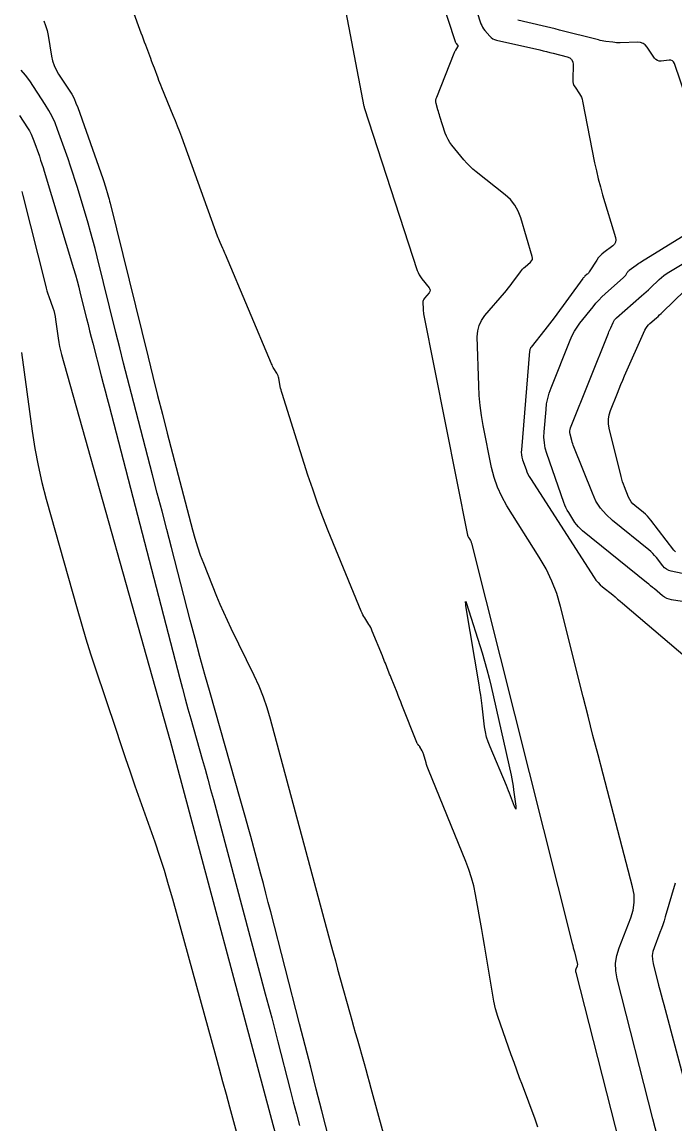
# Model space of a CAD drawing. Extents: x 1768942 to 1774819, y 723037 to 732099.
# Drawn here: x 1770680.6 to 1770754, y 726115 to 726239 of the extents above; entities that cross this region are included whole.
import ezdxf

# ---------------------------------------------------------------- set-up
doc = ezdxf.new("R2010")
doc.units = 0
doc.layers.add('R_Contours', color=7, linetype='Continuous')

msp = doc.modelspace()

# ---------------------------------------------------------------- linework, layer by layer
at = {"layer": 'R_Contours'}
for points in [[(1770721.62, 726271.5), (1770732.22, 726238.82), (1770732.3, 726238.62), (1770732.4, 726238.43), (1770732.51, 726238.24), (1770732.65, 726238.07), (1770733.23, 726237.41), (1770733.38, 726237.26), (1770733.55, 726237.14), (1770733.74, 726237.05), (1770733.95, 726236.99), (1770738.83, 726235.87), (1770739.21, 726235.78), (1770739.59, 726235.7), (1770739.97, 726235.6), (1770740.34, 726235.51), (1770741.9, 726235.11), (1770742.21, 726234.99), (1770742.42, 726234.8), (1770742.55, 726234.54), (1770742.58, 726234.22), (1770742.55, 726232.52), (1770742.56, 726232.3), (1770742.6, 726232.08), (1770742.68, 726231.88), (1770742.8, 726231.69), (1770743.32, 726230.94), (1770743.43, 726230.74), (1770743.53, 726230.54), (1770743.61, 726230.33), (1770743.66, 726230.11), (1770745.01, 726223.18), (1770745.2, 726222.27), (1770745.41, 726221.36), (1770745.65, 726220.46), (1770745.91, 726219.56), (1770747.35, 726214.78), (1770747.4, 726214.5), (1770747.36, 726214.25), (1770747.24, 726214.02), (1770747.04, 726213.82), (1770746.03, 726213.06), (1770745.8, 726212.88), (1770745.6, 726212.68), (1770745.41, 726212.46), (1770745.25, 726212.22), (1770744.41, 726210.9), (1770744.36, 726210.83), (1770744.31, 726210.76), (1770744.25, 726210.69), (1770744.18, 726210.63), (1770743.91, 726210.4), (1770743.85, 726210.35), (1770743.78, 726210.28), (1770743.73, 726210.22), (1770743.67, 726210.15), (1770740.44, 726205.73), (1770740.19, 726205.39), (1770739.93, 726205.05), (1770739.67, 726204.71), (1770739.41, 726204.38), (1770737.87, 726202.44), (1770737.85, 726202.41), (1770737.82, 726202.38), (1770737.81, 726202.34), (1770737.79, 726202.3), (1770737.73, 726202.15), (1770737.71, 726202.11), (1770737.7, 726202.07), (1770737.7, 726202.03), (1770737.69, 726201.99), (1770736.77, 726190.88), (1770736.76, 726190.59), (1770736.78, 726190.31), (1770736.83, 726190.03), (1770736.91, 726189.76), (1770737.29, 726188.66), (1770737.39, 726188.4), (1770737.51, 726188.13), (1770737.64, 726187.88), (1770737.79, 726187.63), (1770744.96, 726176.51), (1770745.16, 726176.21), (1770745.39, 726175.94), (1770745.64, 726175.68), (1770745.91, 726175.45), (1770747.04, 726174.54), (1770747.32, 726174.31), (1770747.59, 726174.08), (1770747.87, 726173.85), (1770748.15, 726173.62), (1770757.98, 726165.24)], [(1770752.3, 726112.68), (1770751.55, 726115.6), (1770747.54, 726131.33), (1770747.39, 726132.22), (1770747.37, 726133.09), (1770747.49, 726133.95), (1770747.75, 726134.81), (1770749.08, 726138.22), (1770749.34, 726139.07), (1770749.46, 726139.94), (1770749.44, 726140.81), (1770749.28, 726141.69), (1770745.96, 726154.36), (1770745.39, 726156.54), (1770744.82, 726158.72), (1770744.27, 726160.9), (1770743.71, 726163.09), (1770741.17, 726173.22), (1770740.74, 726174.69), (1770740.2, 726176.1), (1770739.54, 726177.47), (1770738.78, 726178.79), (1770735.13, 726184.58), (1770734.55, 726185.6), (1770734.07, 726186.65), (1770733.69, 726187.75), (1770733.41, 726188.89), (1770732.48, 726193.6), (1770732.28, 726194.72), (1770732.13, 726195.84), (1770732.02, 726196.97), (1770731.97, 726198.11), (1770731.81, 726203.59), (1770731.85, 726204.25), (1770732, 726204.86), (1770732.27, 726205.44), (1770732.65, 726205.97), (1770734.86, 726208.53), (1770735.08, 726208.79), (1770735.29, 726209.05), (1770735.5, 726209.32), (1770735.7, 726209.59), (1770736.66, 726210.91), (1770736.78, 726211.06), (1770736.91, 726211.21), (1770737.05, 726211.35), (1770737.2, 726211.48), (1770737.8, 726211.99), (1770737.92, 726212.13), (1770738, 726212.28), (1770738.02, 726212.45), (1770737.99, 726212.63), (1770736.7, 726216.99), (1770736.41, 726217.74), (1770736.02, 726218.42), (1770735.53, 726219.04), (1770734.93, 726219.58), (1770731.68, 726222.14), (1770731.31, 726222.45), (1770730.95, 726222.78), (1770730.62, 726223.13), (1770730.3, 726223.5), (1770728.95, 726225.16), (1770728.72, 726225.47), (1770728.52, 726225.8), (1770728.35, 726226.15), (1770728.21, 726226.52), (1770727.6, 726228.4), (1770727.54, 726228.58), (1770727.48, 726228.76), (1770727.43, 726228.95), (1770727.38, 726229.13), (1770727.19, 726229.86), (1770727.16, 726230.04), (1770727.16, 726230.22), (1770727.18, 726230.39), (1770727.24, 726230.57), (1770729.21, 726235.51), (1770729.24, 726235.59), (1770729.29, 726235.68), (1770729.33, 726235.76), (1770729.38, 726235.84), (1770729.62, 726236.22), (1770729.65, 726236.27), (1770729.65, 726236.32), (1770729.64, 726236.36), (1770729.61, 726236.41), (1770729.46, 726236.58), (1770729.42, 726236.63), (1770729.39, 726236.68), (1770729.37, 726236.73), (1770729.35, 726236.78), (1770726.07, 726246.87)], [(1770738.62, 726114.63), (1770738.31, 726115.55), (1770736.89, 726119.36), (1770736.57, 726120.21), (1770736.25, 726121.07), (1770735.94, 726121.93), (1770735.63, 726122.78), (1770734.4, 726126.23), (1770734.11, 726127.09), (1770733.87, 726127.96), (1770733.66, 726128.84), (1770733.5, 726129.73), (1770732.93, 726133.32), (1770732.78, 726134.21), (1770732.63, 726135.11), (1770732.48, 726136), (1770732.32, 726136.9), (1770731.6, 726140.84), (1770731.4, 726141.79), (1770731.15, 726142.72), (1770730.86, 726143.64), (1770730.52, 726144.55), (1770726.31, 726154.85), (1770726.24, 726155.04), (1770726.16, 726155.24), (1770726.1, 726155.44), (1770726.04, 726155.64), (1770725.74, 726156.66), (1770725.71, 726156.75), (1770725.67, 726156.84), (1770725.64, 726156.93), (1770725.59, 726157.01), (1770725.36, 726157.43), (1770725.34, 726157.47), (1770725.31, 726157.51), (1770725.28, 726157.56), (1770725.24, 726157.6), (1770725.11, 726157.76), (1770725.07, 726157.8), (1770725.05, 726157.84), (1770725.02, 726157.89), (1770725, 726157.94), (1770723.33, 726162.17), (1770723.19, 726162.52), (1770723.06, 726162.86), (1770722.92, 726163.21), (1770722.78, 726163.55), (1770722.11, 726165.22), (1770722.03, 726165.42), (1770721.95, 726165.62), (1770721.87, 726165.83), (1770721.79, 726166.03), (1770721.47, 726166.85), (1770721.38, 726167.05), (1770721.3, 726167.26), (1770721.22, 726167.46), (1770721.14, 726167.67), (1770720, 726170.48), (1770719.92, 726170.68), (1770719.82, 726170.87), (1770719.72, 726171.05), (1770719.61, 726171.23), (1770719.14, 726171.95), (1770719.03, 726172.13), (1770718.93, 726172.31), (1770718.84, 726172.5), (1770718.75, 726172.7), (1770715.05, 726181.74), (1770714.43, 726183.3), (1770713.84, 726184.86), (1770713.29, 726186.44), (1770712.76, 726188.03), (1770709.84, 726197.22), (1770709.78, 726197.42), (1770709.73, 726197.62), (1770709.68, 726197.81), (1770709.64, 726198.01), (1770709.47, 726198.92), (1770709.44, 726199.06), (1770709.39, 726199.21), (1770709.33, 726199.35), (1770709.26, 726199.48), (1770708.93, 726200.01), (1770708.86, 726200.14), (1770708.78, 726200.28), (1770708.72, 726200.42), (1770708.65, 726200.56), (1770703.49, 726212.84), (1770703.41, 726213.01), (1770703.34, 726213.18), (1770703.26, 726213.36), (1770703.19, 726213.53), (1770702.88, 726214.21), (1770702.81, 726214.38), (1770702.73, 726214.56), (1770702.66, 726214.73), (1770702.6, 726214.9), (1770698.56, 726226.05), (1770698.33, 726226.67), (1770698.1, 726227.29), (1770697.85, 726227.9), (1770697.61, 726228.51), (1770696.32, 726231.62), (1770696.21, 726231.89), (1770696.1, 726232.17), (1770696, 726232.44), (1770695.89, 726232.71), (1770695.48, 726233.81), (1770695.38, 726234.08), (1770695.28, 726234.35), (1770695.17, 726234.63), (1770695.07, 726234.9), (1770694.51, 726236.4), (1770694.38, 726236.74), (1770694.25, 726237.09), (1770694.13, 726237.43), (1770694, 726237.77), (1770691.96, 726243.37)], [(1770716.73, 726241.74), (1770719.06, 726229.52), (1770719.06, 726229.51), (1770719.06, 726229.5), (1770719.07, 726229.49), (1770719.07, 726229.48), (1770719.08, 726229.45), (1770719.08, 726229.44), (1770719.08, 726229.43), (1770719.09, 726229.42), (1770719.09, 726229.41), (1770725.05, 726211.06), (1770725.15, 726210.81), (1770725.27, 726210.56), (1770725.41, 726210.33), (1770725.57, 726210.11), (1770726.4, 726209.1), (1770726.48, 726208.96), (1770726.51, 726208.82), (1770726.48, 726208.68), (1770726.39, 726208.54), (1770725.88, 726207.94), (1770725.79, 726207.82), (1770725.73, 726207.69), (1770725.69, 726207.55), (1770725.68, 726207.4), (1770725.7, 726206.78), (1770725.71, 726206.62), (1770725.72, 726206.47), (1770725.74, 726206.32), (1770725.77, 726206.17), (1770730.72, 726181.25), (1770730.74, 726181.17), (1770730.77, 726181.09), (1770730.81, 726181.02), (1770730.85, 726180.95), (1770731.03, 726180.66), (1770731.07, 726180.59), (1770731.1, 726180.52), (1770731.13, 726180.44), (1770731.16, 726180.36), (1770742.48, 726135.32), (1770742.54, 726135.08), (1770742.6, 726134.84), (1770742.66, 726134.6), (1770742.73, 726134.37), (1770743.06, 726133.11), (1770743.07, 726133.02), (1770743.07, 726132.93), (1770743.06, 726132.84), (1770743.04, 726132.76), (1770742.9, 726132.41), (1770742.87, 726132.32), (1770742.86, 726132.24), (1770742.86, 726132.15), (1770742.88, 726132.06), (1770753.19, 726091.59)], [(1770683.03, 726239.14), (1770683.24, 726238.61), (1770683.41, 726238.06), (1770683.53, 726237.5), (1770683.91, 726235.16), (1770684.03, 726234.63), (1770684.19, 726234.12), (1770684.42, 726233.63), (1770684.69, 726233.16), (1770685.89, 726231.34), (1770686.18, 726230.88), (1770686.44, 726230.4), (1770686.66, 726229.9), (1770686.86, 726229.4), (1770689.67, 726221.4), (1770689.74, 726221.17), (1770689.82, 726220.94), (1770689.89, 726220.71), (1770689.97, 726220.48), (1770690.24, 726219.55), (1770690.31, 726219.32), (1770690.38, 726219.09), (1770690.44, 726218.85), (1770690.5, 726218.62), (1770694.77, 726201.28), (1770695.3, 726199.14), (1770695.84, 726197), (1770696.38, 726194.87), (1770696.93, 726192.74), (1770699.76, 726181.87), (1770700.02, 726180.91), (1770700.32, 726179.97), (1770700.64, 726179.03), (1770701, 726178.11), (1770702.48, 726174.42), (1770702.86, 726173.5), (1770703.25, 726172.59), (1770703.66, 726171.69), (1770704.09, 726170.79), (1770706.68, 726165.5), (1770707.23, 726164.3), (1770707.72, 726163.09), (1770708.15, 726161.86), (1770708.52, 726160.6), (1770715.34, 726135.2), (1770715.59, 726134.27), (1770715.84, 726133.35), (1770716.1, 726132.43), (1770716.35, 726131.5), (1770717.5, 726127.36), (1770717.69, 726126.67), (1770717.89, 726125.98), (1770718.08, 726125.28), (1770718.28, 726124.59), (1770719.08, 726121.81), (1770719.28, 726121.12), (1770719.47, 726120.43), (1770719.66, 726119.73), (1770719.85, 726119.04), (1770727.92, 726089.48)], [(1770759.19, 726219.01), (1770753.98, 726234.33), (1770753.89, 726234.52), (1770753.76, 726234.64), (1770753.59, 726234.71), (1770753.38, 726234.71), (1770752.48, 726234.62), (1770752.26, 726234.62), (1770752.07, 726234.67), (1770751.91, 726234.78), (1770751.76, 726234.94), (1770750.91, 726236.2), (1770750.7, 726236.44), (1770750.46, 726236.61), (1770750.18, 726236.7), (1770749.87, 726236.73), (1770747.89, 726236.68), (1770747.68, 726236.68), (1770747.48, 726236.69), (1770747.27, 726236.71), (1770747.07, 726236.73), (1770746.25, 726236.84), (1770746.05, 726236.87), (1770745.84, 726236.91), (1770745.64, 726236.95), (1770745.44, 726237), (1770741.07, 726238.11), (1770740.58, 726238.24), (1770740.08, 726238.36), (1770739.59, 726238.48), (1770739.09, 726238.59), (1770736.38, 726239.21)], [(1770718.34, 726100.8), (1770714.33, 726116.48), (1770713.7, 726118.93), (1770713.07, 726121.38), (1770712.44, 726123.83), (1770711.81, 726126.28), (1770708.57, 726138.86), (1770708.3, 726139.93), (1770708.02, 726140.99), (1770707.74, 726142.05), (1770707.46, 726143.12), (1770706.32, 726147.36), (1770706.04, 726148.42), (1770705.75, 726149.48), (1770705.45, 726150.54), (1770705.15, 726151.6), (1770701.74, 726163.53), (1770701.17, 726165.57), (1770700.61, 726167.6), (1770700.06, 726169.64), (1770699.52, 726171.69), (1770697.4, 726179.87), (1770696.87, 726181.92), (1770696.34, 726183.97), (1770695.81, 726186.01), (1770695.28, 726188.06), (1770692.9, 726197.18), (1770692.46, 726198.9), (1770692.02, 726200.63), (1770691.58, 726202.36), (1770691.15, 726204.09), (1770689.06, 726212.58), (1770688.82, 726213.53), (1770688.57, 726214.48), (1770688.31, 726215.42), (1770688.03, 726216.36), (1770686.82, 726220.38), (1770686.57, 726221.19), (1770686.31, 726222), (1770686.04, 726222.8), (1770685.77, 726223.61), (1770684.6, 726226.92), (1770684.32, 726227.66), (1770683.99, 726228.37), (1770683.62, 726229.07), (1770683.2, 726229.74), (1770681.46, 726232.38), (1770681, 726233.02), (1770680.49, 726233.61)], [(1770680.29, 726228.48), (1770681.2, 726227.1), (1770681.42, 726226.75), (1770681.61, 726226.39), (1770681.78, 726226.01), (1770681.93, 726225.63), (1770682.54, 726223.9), (1770682.68, 726223.48), (1770682.82, 726223.06), (1770682.96, 726222.64), (1770683.09, 726222.22), (1770686.39, 726211.27), (1770686.59, 726210.57), (1770686.79, 726209.88), (1770686.98, 726209.18), (1770687.15, 726208.48), (1770687.84, 726205.66), (1770688.02, 726204.96), (1770688.2, 726204.26), (1770688.37, 726203.56), (1770688.56, 726202.86), (1770689.51, 726199.19), (1770689.73, 726198.34), (1770689.95, 726197.5), (1770690.17, 726196.65), (1770690.39, 726195.81), (1770698.33, 726165.14), (1770698.63, 726164), (1770698.93, 726162.86), (1770699.25, 726161.73), (1770699.57, 726160.6), (1770700.86, 726156.07), (1770701.18, 726154.93), (1770701.5, 726153.8), (1770701.81, 726152.66), (1770702.12, 726151.53), (1770707.96, 726129.64), (1770708.32, 726128.3), (1770708.68, 726126.95), (1770709.03, 726125.6), (1770709.38, 726124.25), (1770710.77, 726118.86), (1770711.11, 726117.51), (1770711.46, 726116.16), (1770711.8, 726114.82)], [(1770680.57, 726219.96), (1770680.69, 726219.49), (1770683.22, 726209.41), (1770683.3, 726209.08), (1770683.4, 726208.76), (1770683.5, 726208.44), (1770683.61, 726208.12), (1770684.06, 726206.85), (1770684.16, 726206.54), (1770684.25, 726206.21), (1770684.32, 726205.89), (1770684.37, 726205.55), (1770684.66, 726203.42), (1770684.73, 726202.95), (1770684.82, 726202.49), (1770684.92, 726202.03), (1770685.04, 726201.58), (1770697.23, 726158.23), (1770697.24, 726158.21), (1770697.24, 726158.19), (1770697.26, 726158.12), (1770697.26, 726158.12), (1770709.21, 726113.4)], [(1770762.49, 726172.61), (1770753.66, 726173.99), (1770753.38, 726174.05), (1770753.12, 726174.15), (1770752.87, 726174.28), (1770752.64, 726174.45), (1770751.76, 726175.21), (1770751.53, 726175.39), (1770751.31, 726175.58), (1770751.09, 726175.77), (1770750.86, 726175.95), (1770743.65, 726181.76), (1770743.41, 726181.97), (1770743.18, 726182.2), (1770742.98, 726182.45), (1770742.79, 726182.71), (1770742.09, 726183.8), (1770741.92, 726184.08), (1770741.77, 726184.37), (1770741.64, 726184.66), (1770741.53, 726184.96), (1770739.63, 726190.46), (1770739.46, 726191.06), (1770739.35, 726191.67), (1770739.31, 726192.28), (1770739.33, 726192.91), (1770739.54, 726195.41), (1770739.61, 726196.04), (1770739.73, 726196.65), (1770739.9, 726197.25), (1770740.11, 726197.84), (1770742.25, 726203.21), (1770742.48, 726203.72), (1770742.74, 726204.21), (1770743.03, 726204.68), (1770743.36, 726205.13), (1770744.83, 726206.98), (1770745.15, 726207.36), (1770745.48, 726207.72), (1770745.83, 726208.07), (1770746.19, 726208.41), (1770748.27, 726210.27), (1770748.34, 726210.33), (1770748.39, 726210.4), (1770748.45, 726210.46), (1770748.5, 726210.53), (1770748.68, 726210.83), (1770748.73, 726210.9), (1770748.78, 726210.96), (1770748.84, 726211.02), (1770748.91, 726211.08), (1770749.67, 726211.65), (1770749.82, 726211.76), (1770749.98, 726211.87), (1770750.13, 726211.97), (1770750.29, 726212.07), (1770759.29, 726217.63)], [(1770759.14, 726176.06), (1770753.63, 726177.22), (1770753.35, 726177.3), (1770753.1, 726177.43), (1770752.87, 726177.6), (1770752.68, 726177.81), (1770751.95, 726178.76), (1770751.76, 726178.99), (1770751.56, 726179.21), (1770751.34, 726179.42), (1770751.12, 726179.61), (1770747, 726182.93), (1770746.29, 726183.58), (1770745.67, 726184.31), (1770745.16, 726185.11), (1770744.75, 726185.99), (1770742.66, 726191.21), (1770742.6, 726191.38), (1770742.54, 726191.56), (1770742.49, 726191.74), (1770742.44, 726191.92), (1770742.26, 726192.64), (1770742.23, 726192.82), (1770742.23, 726192.99), (1770742.25, 726193.17), (1770742.31, 726193.34), (1770746.56, 726203.98), (1770746.62, 726204.14), (1770746.69, 726204.29), (1770746.76, 726204.45), (1770746.82, 726204.6), (1770747.09, 726205.21), (1770747.17, 726205.36), (1770747.26, 726205.5), (1770747.36, 726205.63), (1770747.48, 726205.74), (1770750.29, 726208.2), (1770750.55, 726208.42), (1770750.8, 726208.65), (1770751.05, 726208.88), (1770751.29, 726209.11), (1770752.27, 726210.05), (1770752.52, 726210.28), (1770752.78, 726210.49), (1770753.05, 726210.69), (1770753.34, 726210.87), (1770762.7, 726216.5)], [(1770754.11, 726179.4), (1770753.93, 726179.59), (1770751.33, 726182.96), (1770751.14, 726183.19), (1770750.94, 726183.41), (1770750.72, 726183.62), (1770750.49, 726183.82), (1770749.53, 726184.59), (1770749.31, 726184.79), (1770749.12, 726185.02), (1770748.96, 726185.27), (1770748.83, 726185.54), (1770748.37, 726186.7), (1770748.26, 726186.99), (1770748.16, 726187.28), (1770748.07, 726187.58), (1770747.99, 726187.88), (1770746.65, 726193.31), (1770746.57, 726193.81), (1770746.56, 726194.31), (1770746.64, 726194.81), (1770746.79, 726195.3), (1770747.57, 726197.25), (1770747.77, 726197.74), (1770747.97, 726198.22), (1770748.17, 726198.71), (1770748.38, 726199.19), (1770750.66, 726204.33), (1770750.76, 726204.54), (1770750.9, 726204.74), (1770751.05, 726204.92), (1770751.22, 726205.09), (1770751.95, 726205.73), (1770752.14, 726205.89), (1770752.32, 726206.06), (1770752.5, 726206.22), (1770752.67, 726206.39), (1770756.37, 726209.95)], [(1770680.55, 726201.82), (1770681.74, 726192.96), (1770682.03, 726191.03), (1770682.4, 726189.11), (1770682.82, 726187.21), (1770683.32, 726185.32), (1770686.79, 726172.97), (1770687.28, 726171.28), (1770687.78, 726169.59), (1770688.31, 726167.92), (1770688.85, 726166.24), (1770691.13, 726159.42), (1770691.66, 726157.83), (1770692.2, 726156.24), (1770692.74, 726154.65), (1770693.29, 726153.07), (1770695.52, 726146.75), (1770696.06, 726145.16), (1770696.57, 726143.57), (1770697.05, 726141.96), (1770697.51, 726140.35), (1770702.38, 726122.6), (1770702.77, 726121.19), (1770703.15, 726119.78), (1770703.54, 726118.36), (1770703.93, 726116.95), (1770705.47, 726111.31)], [(1770754.06, 726142.1), (1770752.95, 726138.31), (1770752.82, 726137.87), (1770752.67, 726137.43), (1770752.52, 726136.99), (1770752.36, 726136.56), (1770751.69, 726134.84), (1770751.55, 726134.4), (1770751.49, 726133.97), (1770751.5, 726133.52), (1770751.58, 726133.08), (1770752.2, 726130.64), (1770752.34, 726130.09), (1770752.49, 726129.53), (1770752.63, 726128.98), (1770752.78, 726128.43), (1770764.18, 726085.62)]]:
    msp.add_lwpolyline(points, dxfattribs=at)
msp.add_lwpolyline([(1770735.68, 726153.83), (1770735.76, 726153.42), (1770735.83, 726153.01), (1770735.89, 726152.6), (1770736.13, 726150.75), (1770736.16, 726150.51), (1770736.14, 726150.42), (1770736.09, 726150.49), (1770735.99, 726150.72), (1770735.55, 726151.92), (1770735.44, 726152.22), (1770735.32, 726152.51), (1770735.2, 726152.81), (1770735.08, 726153.11), (1770733.24, 726157.44), (1770733.02, 726157.99), (1770732.85, 726158.55), (1770732.72, 726159.12), (1770732.63, 726159.71), (1770732.35, 726162.07), (1770732.27, 726162.66), (1770732.19, 726163.25), (1770732.1, 726163.84), (1770732.01, 726164.42), (1770730.52, 726173.32), (1770730.52, 726173.37), (1770730.51, 726173.41), (1770730.51, 726173.45), (1770730.5, 726173.5), (1770730.49, 726173.76), (1770730.49, 726173.77), (1770730.49, 726173.79), (1770730.49, 726173.79), (1770730.49, 726173.8), (1770730.49, 726173.79), (1770730.49, 726173.79), (1770730.55, 726173.68), (1770730.56, 726173.66), (1770730.57, 726173.64), (1770730.58, 726173.61), (1770730.59, 726173.59), (1770732.34, 726168.02), (1770732.62, 726167.08), (1770732.89, 726166.14), (1770733.13, 726165.19), (1770733.36, 726164.24), (1770735.6, 726154.24)], close=True, dxfattribs=at)

doc.saveas('drawing.dxf')
